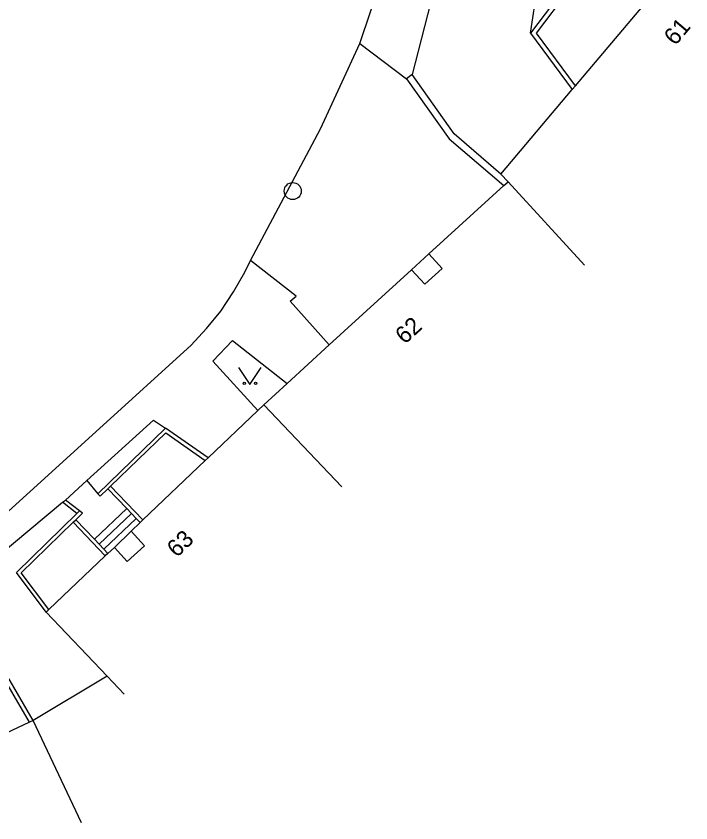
# Model space of a CAD drawing. Extents: x -582162 to -561283, y -1187583 to -1183539.
# Drawn here: x -571168.8 to -571138.99, y -1185109.88 to -1185074.24 of the extents above; entities that cross this region are included whole.
import ezdxf

# ---------------------------------------------------------------- set-up
doc = ezdxf.new("R2010")
doc.units = 0
for name, color, linetype in [('Vrstva 1', 7, 'Continuous'), ('Vrstva 10', 7, 'Continuous'), ('Vrstva 3', 7, 'Continuous'), ('Vrstva 4', 7, 'Continuous'), ('Vrstva 6', 7, 'Continuous'), ('Vrstva 9', 7, 'Continuous')]:
    doc.layers.add(name, color=color, linetype=linetype)

# ---------------------------------------------------------------- blocks, each defined once
blk = doc.blocks.new('1.079')
at = {"layer": 'Vrstva 1'}
for radius in [0.75, 0.001]:
    blk.add_circle((0, -0.001), radius, dxfattribs=at)
blk = doc.blocks.new('3.140')
at = {"layer": 'Vrstva 1'}
blk.add_lwpolyline([(-1, 1.5), (0, 0), (1, 1.5)], dxfattribs=at)
for centre in [(-0.5, 0.1), (0.5, 0.1)]:
    blk.add_circle(centre, 0.1, dxfattribs=at)

msp = doc.modelspace()

# ---------------------------------------------------------------- linework, layer by layer
at = {"layer": 'Vrstva 10'}
for points in [[(-571153.61, -1185075.45), (-571148.57, -1185060.45), (-571146.28, -1185052.94)], [(-571146.07, -1185074.99), (-571145.15, -1185068.88)], [(-571158.44, -1185085.04), (-571155.35, -1185079.23), (-571153.61, -1185075.45)], [(-571153.61, -1185075.45), (-571151.55, -1185077.01)], [(-571192.61, -1185108.36), (-571187.21, -1185106.57), (-571178.16, -1185102.62), (-571171.74, -1185098.47), (-571161.08, -1185088.79), (-571160.39, -1185088.05), (-571159.76, -1185087.27), (-571159.19, -1185086.43), (-571158.69, -1185085.55), (-571158.44, -1185085.04)], [(-571154.97, -1185088.77), (-571156.69, -1185086.84), (-571156.43, -1185086.61), (-571158.44, -1185085.04)], [(-571158.12, -1185091.66), (-571160.11, -1185089.49), (-571159.24, -1185088.57), (-571156.83, -1185090.47)], [(-571165.67, -1185094.75), (-571162.73, -1185092.09), (-571162.2, -1185092.44)], [(-571166.62, -1185095.62), (-571165.67, -1185094.75)], [(-571174.54, -1185103.65), (-571175.25, -1185102.21), (-571171.18, -1185099.41), (-571166.74, -1185095.72)], [(-571166.74, -1185095.72), (-571166.62, -1185095.62)], [(-571165.34, -1185097.35), (-571163.9, -1185096)], [(-571165.13, -1185097.57), (-571163.7, -1185096.21)], [(-571164.92, -1185097.79), (-571163.49, -1185096.43)]]:
    msp.add_lwpolyline(points, dxfattribs=at)
at = {"layer": 'Vrstva 4'}
for points in [[(-571144.09, -1185077.32), (-571140.56, -1185073.13)], [(-571144.23, -1185077.49), (-571144.09, -1185077.32)], [(-571147.38, -1185081.22), (-571144.23, -1185077.49)], [(-571147.06, -1185081.56), (-571147.38, -1185081.22)], [(-571147.25, -1185081.73), (-571147.06, -1185081.56)], [(-571143.69, -1185085.25), (-571147.06, -1185081.56)], [(-571150.56, -1185084.75), (-571147.25, -1185081.73)], [(-571151.33, -1185085.45), (-571150.56, -1185084.75)], [(-571151.33, -1185085.45), (-571150.75, -1185086.09), (-571149.98, -1185085.39), (-571150.56, -1185084.75)], [(-571154.97, -1185088.77), (-571151.33, -1185085.45)], [(-571156.83, -1185090.47), (-571154.97, -1185088.77)], [(-571157.86, -1185091.41), (-571156.83, -1185090.47)], [(-571157.86, -1185091.41), (-571158.12, -1185091.66)], [(-571154.41, -1185095.03), (-571157.86, -1185091.41)], [(-571158.12, -1185091.66), (-571160.32, -1185093.76)], [(-571160.32, -1185093.76), (-571160.44, -1185093.87)], [(-571160.44, -1185093.87), (-571163.2, -1185096.5)], [(-571163.31, -1185096.61), (-571163.71, -1185096.99)], [(-571163.2, -1185096.5), (-571163.31, -1185096.61)], [(-571163.71, -1185096.99), (-571164.45, -1185097.71)], [(-571164.45, -1185097.71), (-571163.89, -1185098.34), (-571163.13, -1185097.64), (-571163.71, -1185096.99)], [(-571164.74, -1185097.98), (-571164.86, -1185098.09)], [(-571164.45, -1185097.71), (-571164.74, -1185097.98)], [(-571164.86, -1185098.09), (-571167.35, -1185100.46)], [(-571167.35, -1185100.46), (-571167.47, -1185100.58)], [(-571167.47, -1185100.58), (-571164.78, -1185103.4), (-571164.02, -1185104.19)], [(-571168.2, -1185105.43), (-571172.4, -1185107.41)], [(-571168.04, -1185105.36), (-571168.2, -1185105.43)], [(-571165.91, -1185109.88), (-571168.04, -1185105.36)]]:
    msp.add_lwpolyline(points, dxfattribs=at)
at = {"layer": 'Vrstva 9'}
for points in [[(-571148.57, -1185060.45), (-571149.41, -1185069.42), (-571151.3, -1185076.83)], [(-571142.75, -1185070.6), (-571146.07, -1185074.99)], [(-571144.09, -1185077.32), (-571145.81, -1185074.99), (-571142.95, -1185071.21)], [(-571146.07, -1185074.99), (-571144.23, -1185077.49)], [(-571147.38, -1185081.22), (-571149.45, -1185079.45), (-571151.3, -1185076.83), (-571151.55, -1185077.01)], [(-571151.55, -1185077.01), (-571149.67, -1185079.66), (-571147.25, -1185081.73)], [(-571162.2, -1185092.44), (-571165.19, -1185095.34)], [(-571164.62, -1185095.01), (-571162.19, -1185092.65), (-571160.44, -1185093.87)], [(-571160.32, -1185093.76), (-571162.2, -1185092.44)], [(-571165.67, -1185094.75), (-571165.19, -1185095.34)], [(-571165.19, -1185095.34), (-571165.08, -1185095.45), (-571164.74, -1185095.12)], [(-571164.74, -1185095.12), (-571164.62, -1185095.01)], [(-571163.9, -1185096), (-571164.74, -1185095.12)], [(-571163.2, -1185096.5), (-571164.62, -1185095.01)], [(-571166.11, -1185096.21), (-571166.74, -1185095.72)], [(-571166, -1185096.1), (-571166.62, -1185095.62)], [(-571167.47, -1185100.58), (-571168.78, -1185098.82), (-571166.11, -1185096.21)], [(-571166.16, -1185096.49), (-571165.87, -1185096.2), (-571166, -1185096.1)], [(-571166.11, -1185096.21), (-571166, -1185096.1)], [(-571163.7, -1185096.21), (-571163.9, -1185096)], [(-571163.49, -1185096.43), (-571163.7, -1185096.21)], [(-571167.35, -1185100.46), (-571168.57, -1185098.83), (-571166.28, -1185096.6)], [(-571166.28, -1185096.6), (-571166.16, -1185096.49)], [(-571164.86, -1185098.09), (-571166.28, -1185096.6)], [(-571165.34, -1185097.35), (-571166.16, -1185096.49)], [(-571163.31, -1185096.61), (-571163.49, -1185096.43)], [(-571165.13, -1185097.57), (-571165.34, -1185097.35)], [(-571164.92, -1185097.79), (-571165.13, -1185097.57)], [(-571164.74, -1185097.98), (-571164.92, -1185097.79)], [(-571168.04, -1185105.36), (-571169.6, -1185102.69), (-571173.66, -1185104.9)], [(-571168.2, -1185105.43), (-571169.67, -1185102.93), (-571173.58, -1185105.07), (-571172.4, -1185107.41)], [(-571164.78, -1185103.4), (-571168.04, -1185105.36)]]:
    msp.add_lwpolyline(points, dxfattribs=at)

# ---------------------------------------------------------------- block references
at = {"layer": 'Vrstva 1', "xscale": 0.5, "yscale": 0.5}
msp.add_blockref('1.079', (-571156.58, -1185081.97), dxfattribs=at)
at = {"layer": 'Vrstva 3', "xscale": 0.5, "yscale": 0.5}
msp.add_blockref('3.140', (-571158.47, -1185090.52), dxfattribs=at)

# ---------------------------------------------------------------- texts
at = {"layer": 'Vrstva 6'}
for s, rotation, p in [('61', 49.877, (-571139.68, -1185075.58)), ('62', 42.385, (-571151.63, -1185088.77)), ('63', 43.645, (-571161.7, -1185098.19))]:
    msp.add_text(s, height=0.75, rotation=rotation, dxfattribs=at).set_placement(p)

doc.saveas('drawing.dxf')
